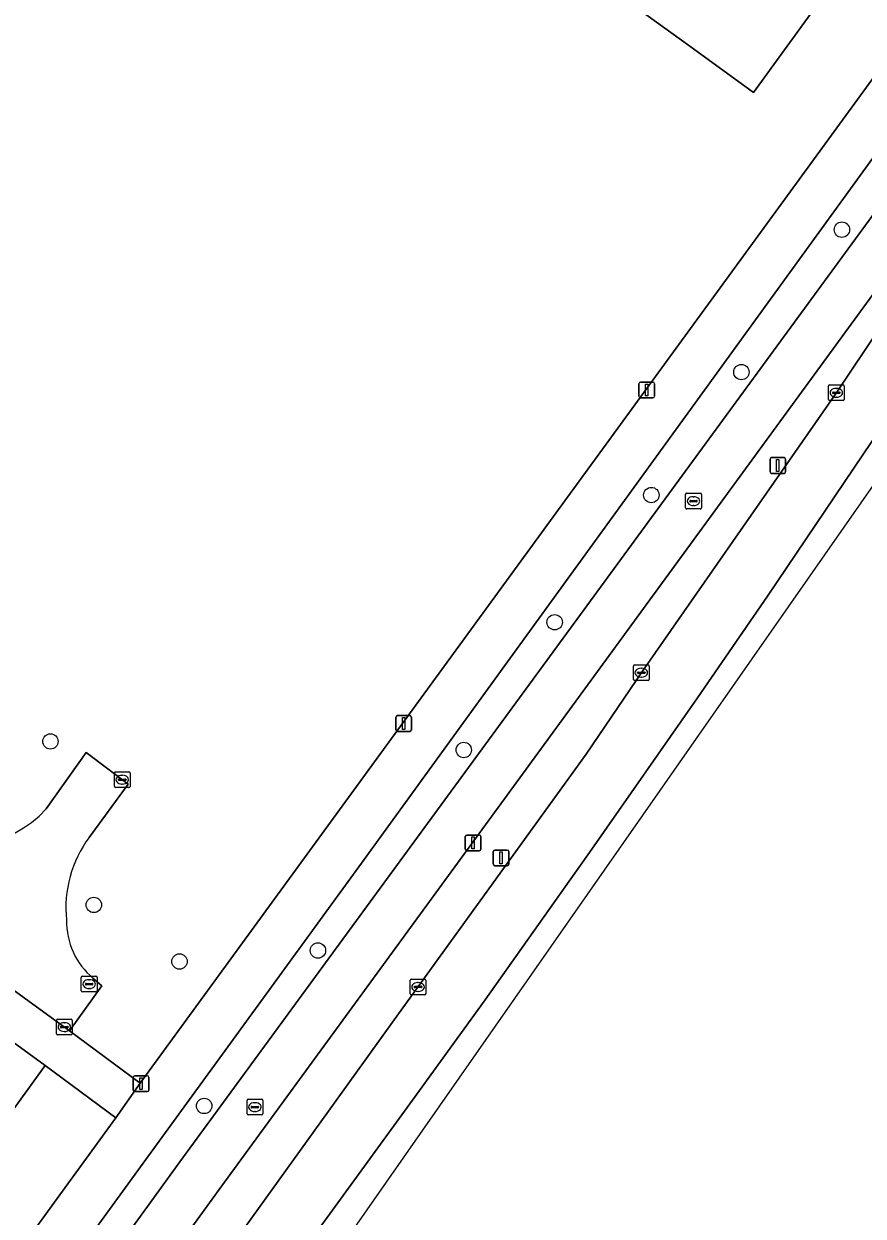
# Model space of a CAD drawing. Extents: x 159674 to 160531, y 382172 to 382904.
# Drawn here: x 160339.1 to 160392.4, y 382539.8 to 382615.6 of the extents above; entities that cross this region are included whole.
import ezdxf

# ---------------------------------------------------------------- set-up
doc = ezdxf.new("R2010")
doc.units = 0
for name, color, linetype in [('IMGEO_Berm_groen', 7, 'Continuous'), ('IMGEO_Boom', 7, 'Continuous'), ('IMGEO_Fietspad_gesloten', 7, 'Continuous'), ('IMGEO_Groenvoorziening', 7, 'Continuous'), ('IMGEO_Kolk', 7, 'Continuous'), ('IMGEO_Lichtmast', 7, 'Continuous'), ('IMGEO_Pand', 7, 'Continuous'), ('IMGEO_Rijbaan_lokaal_gesloten', 7, 'Continuous'), ('IMGEO_Rijbaan_lokaal_open', 7, 'Continuous'), ('IMGEO_Rioolput', 7, 'Continuous'), ('IMGEO_Voetpad_open', 7, 'Continuous')]:
    doc.layers.add(name, color=color, linetype=linetype)

msp = doc.modelspace()

# ---------------------------------------------------------------- linework, layer by layer
at = {"layer": 'IMGEO_Berm_groen'}
for points in [[(160349.002, 382543.246), (160398.827, 382611.342), (160398.73, 382611.41), (160397.047, 382612.59), (160360.539, 382562.246), (160346.84, 382543.397), (160315.294, 382500), (160291.256, 382466.928), (160255.648, 382417.937), (160257.187, 382416.772), (160266.645, 382429.855), (160311.53, 382491.554)], [(160343.873, 382526.012), (160345.353, 382528.03), (160352.635, 382538.399), (160362.897, 382552.659), (160374.83, 382569.169), (160378.396, 382574.452), (160390.705, 382592.122), (160401.931, 382608.929), (160401.131, 382609.485), (160351.662, 382541.731), (160259.615, 382414.865), (160260.653, 382414.245), (160291.094, 382453.563), (160297.701, 382462.662), (160324.815, 382500)]]:
    msp.add_lwpolyline(points, close=True, dxfattribs=at)
at = {"layer": 'IMGEO_Boom'}
for centre in [(160391.077, 382602.514), (160384.688, 382593.459), (160378.963, 382585.641), (160372.818, 382577.557), (160340.769, 382569.979), (160367.041, 382569.435), (160343.525, 382559.584), (160357.77, 382556.689), (160348.972, 382555.988), (160350.538, 382546.804)]:
    msp.add_circle(centre, 0.489, dxfattribs=at)
at = {"layer": 'IMGEO_Fietspad_gesloten'}
msp.add_lwpolyline([(160351.662, 382541.731), (160401.131, 382609.485), (160403.23, 382612.508), (160404.299, 382614.103), (160401.904, 382615.599), (160398.827, 382611.342), (160349.002, 382543.246), (160311.53, 382491.554), (160266.645, 382429.855), (160257.187, 382416.772), (160254.673, 382413.295), (160254.433, 382412.964), (160257.305, 382411.797), (160259.615, 382414.865)], close=True, dxfattribs=at)
at = {"layer": 'IMGEO_Groenvoorziening'}
for points in [[(160399.135, 382620.521), (160394.097, 382624.593), (160390.852, 382620.13), (160391.536, 382619.635), (160385.454, 382611.238), (160381.405, 382614.171), (160371.199, 382621.562), (160356.943, 382631.886), (160360.093, 382636.235), (160363.025, 382640.284), (160363.685, 382639.806), (160368.154, 382645.167), (160368.401, 382645.464), (160368.041, 382645.751), (160367.072, 382646.525), (160363.098, 382641.755), (160342.684, 382657.705), (160337.191, 382650.136), (160341.198, 382647.23), (160341.661, 382647.868), (160350.057, 382641.78), (160339.718, 382627.522), (160329.387, 382613.273)], [(160343.467, 382554.933), (160344.044, 382554.45), (160341.99, 382551.571), (160346.474, 382548.259), (160399.135, 382620.521)], [(160340.489, 382565.698), (160343.047, 382569.265), (160345.707, 382567.262), (160343.23, 382563.874)], [(160344.923, 382546.056), (160340.442, 382549.369), (160334.331, 382540.968)], [(160293.252, 382483.855), (160291.445, 382481.395), (160295.603, 382478.257), (160311.42, 382500), (160344.923, 382546.056)]]:
    msp.add_lwpolyline(points, dxfattribs=at)
for centre, radius, start, end in [((160335.641, 382569.925), 6.432, 231.35073, 318.91108), ((160349.2, 382559.422), 7.447, 143.28752, 186.0987), ((160346.503, 382558.533), 4.709, 178.8031, 229.8558)]:
    msp.add_arc(centre, radius, start, end, dxfattribs=at)
at = {"layer": 'IMGEO_Kolk'}
for p, q in [((160390.219, 382591.719), (160390.219, 382592.571)), ((160390.294, 382592.645), (160391.146, 382592.645)), ((160390.707, 382592.425), (160390.732, 382592.425)), ((160391.22, 382592.571), (160391.22, 382591.719)), ((160391.146, 382591.645), (160390.294, 382591.645)), ((160390.478, 382592.139), (160390.478, 382592.151)), ((160390.916, 382592.102), (160390.518, 382592.102)), ((160390.521, 382592.188), (160390.919, 382592.188)), ((160390.73, 382591.865), (160390.705, 382591.865)), ((160390.962, 382592.151), (160390.962, 382592.139)), ((160377.899, 382574.848), (160378.751, 382574.848)), ((160377.824, 382573.922), (160377.824, 382574.774)), ((160378.083, 382574.342), (160378.083, 382574.354)), ((160378.521, 382574.305), (160378.123, 382574.305)), ((160378.126, 382574.391), (160378.524, 382574.391)), ((160378.312, 382574.628), (160378.337, 382574.628)), ((160378.567, 382574.354), (160378.567, 382574.342)), ((160378.825, 382574.774), (160378.825, 382573.922)), ((160378.751, 382573.848), (160377.899, 382573.848)), ((160378.335, 382574.068), (160378.31, 382574.068)), ((160344.905, 382568.044), (160345.757, 382568.044)), ((160344.83, 382567.118), (160344.83, 382567.97)), ((160345.089, 382567.538), (160345.089, 382567.55)), ((160345.527, 382567.501), (160345.129, 382567.501)), ((160345.132, 382567.587), (160345.53, 382567.587)), ((160345.341, 382567.264), (160345.316, 382567.264)), ((160345.318, 382567.824), (160345.343, 382567.824)), ((160345.573, 382567.55), (160345.573, 382567.538)), ((160345.831, 382567.97), (160345.831, 382567.118)), ((160345.757, 382567.044), (160344.905, 382567.044)), ((160363.632, 382553.943), (160363.632, 382554.795)), ((160363.707, 382554.869), (160364.559, 382554.869)), ((160363.891, 382554.363), (160363.891, 382554.375)), ((160363.934, 382554.412), (160364.332, 382554.412)), ((160364.12, 382554.649), (160364.145, 382554.649)), ((160364.375, 382554.375), (160364.375, 382554.363)), ((160364.633, 382554.795), (160364.633, 382553.943)), ((160364.559, 382553.869), (160363.707, 382553.869)), ((160364.329, 382554.326), (160363.931, 382554.326)), ((160364.143, 382554.089), (160364.118, 382554.089)), ((160341.152, 382551.393), (160341.152, 382552.245)), ((160341.227, 382552.319), (160342.079, 382552.319)), ((160341.64, 382552.099), (160341.665, 382552.099)), ((160342.153, 382552.245), (160342.153, 382551.393)), ((160341.411, 382551.813), (160341.411, 382551.825)), ((160341.849, 382551.776), (160341.451, 382551.776)), ((160341.454, 382551.862), (160341.852, 382551.862)), ((160341.663, 382551.539), (160341.638, 382551.539)), ((160341.895, 382551.825), (160341.895, 382551.813)), ((160342.079, 382551.319), (160341.227, 382551.319))]:
    msp.add_line(p, q, dxfattribs=at)
for points in [[(160390.219, 382591.719), (160390.219, 382592.571)], [(160390.294, 382592.645), (160391.146, 382592.645)], [(160391.22, 382592.571), (160391.22, 382591.719)], [(160391.146, 382591.645), (160390.294, 382591.645)], [(160377.899, 382574.848), (160378.751, 382574.848)], [(160377.824, 382573.922), (160377.824, 382574.774)], [(160378.825, 382574.774), (160378.825, 382573.922)], [(160378.751, 382573.848), (160377.899, 382573.848)], [(160344.905, 382568.044), (160345.757, 382568.044)], [(160344.83, 382567.118), (160344.83, 382567.97)], [(160345.831, 382567.97), (160345.831, 382567.118)], [(160345.757, 382567.044), (160344.905, 382567.044)], [(160363.632, 382553.943), (160363.632, 382554.795)], [(160363.707, 382554.869), (160364.559, 382554.869)], [(160364.633, 382554.795), (160364.633, 382553.943)], [(160364.559, 382553.869), (160363.707, 382553.869)], [(160341.152, 382551.393), (160341.152, 382552.245)], [(160341.227, 382552.319), (160342.079, 382552.319)], [(160342.153, 382552.245), (160342.153, 382551.393)], [(160342.079, 382551.319), (160341.227, 382551.319)]]:
    msp.add_lwpolyline(points, dxfattribs=at)
for centre, radius, start, end in [((160390.296, 382592.569), 0.0765, 91.55205, 178.44795), ((160390.296, 382592.569), 0.0765, 91.55205, 178.44795), ((160391.144, 382592.569), 0.0765, 1.55205, 88.44795), ((160391.144, 382592.569), 0.0765, 1.55205, 88.44795), ((160390.296, 382591.721), 0.0765, 181.55205, 268.44795), ((160390.296, 382591.721), 0.0765, 181.55205, 268.44795), ((160390.518, 382592.148), 0.0403, 85.87752, 175.75265), ((160390.515, 382592.138), 0.0366, 178.93798, 274.71019), ((160390.919, 382592.145), 0.043, 264.86636, 352.45326), ((160390.923, 382592.15), 0.0386, 1.73085, 96.63898), ((160391.144, 382591.721), 0.0765, 271.55205, 358.44795), ((160391.144, 382591.721), 0.0765, 271.55205, 358.44795), ((160377.901, 382574.772), 0.0765, 91.55205, 178.44795), ((160377.901, 382574.772), 0.0765, 91.55205, 178.44795), ((160378.749, 382574.772), 0.0765, 1.55205, 88.44795), ((160378.749, 382574.772), 0.0765, 1.55205, 88.44795), ((160378.123, 382574.351), 0.0403, 85.87752, 175.75265), ((160378.12, 382574.341), 0.0366, 178.93798, 274.71019), ((160378.524, 382574.348), 0.043, 264.86636, 352.45326), ((160378.528, 382574.353), 0.0386, 1.73085, 96.63898), ((160377.901, 382573.924), 0.0765, 181.55205, 268.44795), ((160377.901, 382573.924), 0.0765, 181.55205, 268.44795), ((160378.749, 382573.924), 0.0765, 271.55205, 358.44795), ((160378.749, 382573.924), 0.0765, 271.55205, 358.44795), ((160344.907, 382567.968), 0.0765, 91.55205, 178.44795), ((160344.907, 382567.968), 0.0765, 91.55205, 178.44795), ((160345.755, 382567.968), 0.0765, 1.55205, 88.44795), ((160345.755, 382567.968), 0.0765, 1.55205, 88.44795), ((160345.129, 382567.547), 0.0403, 85.87752, 175.75265), ((160345.126, 382567.537), 0.0366, 178.93798, 274.71019), ((160345.53, 382567.544), 0.043, 264.86636, 352.45326), ((160345.534, 382567.549), 0.0386, 1.73085, 96.63898), ((160344.907, 382567.12), 0.0765, 181.55205, 268.44795), ((160344.907, 382567.12), 0.0765, 181.55205, 268.44795), ((160345.755, 382567.12), 0.0765, 271.55205, 358.44795), ((160345.755, 382567.12), 0.0765, 271.55205, 358.44795), ((160363.709, 382554.793), 0.0765, 91.55205, 178.44795), ((160363.709, 382554.793), 0.0765, 91.55205, 178.44795), ((160363.931, 382554.372), 0.0403, 85.87752, 175.75265), ((160364.336, 382554.374), 0.0386, 1.73085, 96.63898), ((160364.557, 382554.793), 0.0765, 1.55205, 88.44795), ((160364.557, 382554.793), 0.0765, 1.55205, 88.44795), ((160363.709, 382553.945), 0.0765, 181.55205, 268.44795), ((160363.709, 382553.945), 0.0765, 181.55205, 268.44795), ((160363.928, 382554.362), 0.0366, 178.93798, 274.71019), ((160364.332, 382554.369), 0.043, 264.86636, 352.45326), ((160364.557, 382553.945), 0.0765, 271.55205, 358.44795), ((160364.557, 382553.945), 0.0765, 271.55205, 358.44795), ((160341.229, 382552.243), 0.0765, 91.55205, 178.44795), ((160341.229, 382552.243), 0.0765, 91.55205, 178.44795), ((160342.077, 382552.243), 0.0765, 1.55205, 88.44795), ((160342.077, 382552.243), 0.0765, 1.55205, 88.44795), ((160341.229, 382551.395), 0.0765, 181.55205, 268.44795), ((160341.229, 382551.395), 0.0765, 181.55205, 268.44795), ((160341.451, 382551.822), 0.0403, 85.87752, 175.75265), ((160341.448, 382551.812), 0.0366, 178.93798, 274.71019), ((160341.852, 382551.819), 0.043, 264.86636, 352.45326), ((160341.856, 382551.824), 0.0386, 1.73085, 96.63898), ((160342.077, 382551.395), 0.0765, 271.55205, 358.44795), ((160342.077, 382551.395), 0.0765, 271.55205, 358.44795)]:
    msp.add_arc(centre, radius, start, end, dxfattribs=at)
for centre, major_axis, ratio, start_param, end_param in [((160390.706, 382592.145), (-0.387, 0.002), 0.722429, 4.712389, 7.853982), ((160390.731, 382592.145), (-0.39, 0.002), 0.717154, 1.570796, 4.712389), ((160378.311, 382574.348), (-0.387, 0.002), 0.722429, 4.712389, 7.853982), ((160378.336, 382574.348), (-0.39, 0.002), 0.717154, 1.570796, 4.712389), ((160345.317, 382567.544), (-0.387, 0.002), 0.722429, 4.712389, 7.853982), ((160345.342, 382567.544), (-0.39, 0.002), 0.717154, 1.570796, 4.712389), ((160364.119, 382554.369), (-0.387, 0.002), 0.722429, 4.712389, 7.853982), ((160364.144, 382554.369), (-0.39, 0.002), 0.717154, 1.570796, 4.712389), ((160341.639, 382551.819), (-0.387, 0.002), 0.722429, 4.712389, 7.853982), ((160341.664, 382551.819), (-0.39, 0.002), 0.717154, 1.570796, 4.712389)]:
    msp.add_ellipse(centre, major_axis=major_axis, ratio=ratio, start_param=start_param, end_param=end_param, dxfattribs=at)
at = {"layer": 'IMGEO_Lichtmast'}
for p, q in [((160378.175, 382591.92), (160378.175, 382592.72)), ((160378.175, 382592.72), (160378.175, 382591.92)), ((160378.275, 382592.82), (160379.065, 382592.82)), ((160379.065, 382592.82), (160378.275, 382592.82)), ((160379.165, 382592.72), (160379.165, 382591.92)), ((160379.165, 382591.92), (160379.165, 382592.72)), ((160379.065, 382591.82), (160378.275, 382591.82)), ((160378.275, 382591.82), (160379.065, 382591.82)), ((160386.506, 382587.123), (160386.506, 382587.923)), ((160386.506, 382587.923), (160386.506, 382587.123)), ((160386.606, 382588.023), (160387.396, 382588.023)), ((160387.396, 382588.023), (160386.606, 382588.023)), ((160387.496, 382587.923), (160387.496, 382587.123)), ((160387.496, 382587.123), (160387.496, 382587.923)), ((160387.396, 382587.023), (160386.606, 382587.023)), ((160386.606, 382587.023), (160387.396, 382587.023)), ((160362.725, 382570.719), (160362.725, 382571.519)), ((160362.725, 382571.519), (160362.725, 382570.719)), ((160362.825, 382571.619), (160363.615, 382571.619)), ((160363.615, 382571.619), (160362.825, 382571.619)), ((160363.715, 382571.519), (160363.715, 382570.719)), ((160363.715, 382570.719), (160363.715, 382571.519)), ((160363.615, 382570.619), (160362.825, 382570.619)), ((160362.825, 382570.619), (160363.615, 382570.619)), ((160367.133, 382563.129), (160367.133, 382563.929)), ((160367.133, 382563.929), (160367.133, 382563.129)), ((160367.233, 382564.029), (160368.023, 382564.029)), ((160368.023, 382564.029), (160367.233, 382564.029)), ((160368.123, 382563.929), (160368.123, 382563.129)), ((160368.123, 382563.129), (160368.123, 382563.929)), ((160368.023, 382563.029), (160367.233, 382563.029)), ((160367.233, 382563.029), (160368.023, 382563.029)), ((160368.918, 382562.176), (160368.918, 382562.976)), ((160368.918, 382562.976), (160368.918, 382562.176)), ((160369.018, 382563.076), (160369.808, 382563.076)), ((160369.808, 382563.076), (160369.018, 382563.076)), ((160369.908, 382562.976), (160369.908, 382562.176)), ((160369.908, 382562.176), (160369.908, 382562.976)), ((160369.808, 382562.076), (160369.018, 382562.076)), ((160369.018, 382562.076), (160369.808, 382562.076)), ((160346.036, 382547.818), (160346.036, 382548.618)), ((160346.036, 382548.618), (160346.036, 382547.818)), ((160346.136, 382548.718), (160346.926, 382548.718)), ((160346.926, 382548.718), (160346.136, 382548.718)), ((160347.026, 382548.618), (160347.026, 382547.818)), ((160347.026, 382547.818), (160347.026, 382548.618)), ((160346.926, 382547.718), (160346.136, 382547.718)), ((160346.136, 382547.718), (160346.926, 382547.718))]:
    msp.add_line(p, q, dxfattribs=at)
for points in [[(160378.595, 382592.695), (160378.745, 382592.695), (160378.745, 382591.945), (160378.595, 382591.945), (160378.595, 382592.695)], [(160386.926, 382587.898), (160387.076, 382587.898), (160387.076, 382587.148), (160386.926, 382587.148), (160386.926, 382587.898)], [(160363.145, 382571.494), (160363.295, 382571.494), (160363.295, 382570.744), (160363.145, 382570.744), (160363.145, 382571.494)], [(160367.553, 382563.904), (160367.703, 382563.904), (160367.703, 382563.154), (160367.553, 382563.154), (160367.553, 382563.904)], [(160369.338, 382562.951), (160369.488, 382562.951), (160369.488, 382562.201), (160369.338, 382562.201), (160369.338, 382562.951)], [(160346.456, 382548.593), (160346.606, 382548.593), (160346.606, 382547.843), (160346.456, 382547.843), (160346.456, 382548.593)]]:
    msp.add_lwpolyline(points, dxfattribs=at)
for centre, start, end in [((160378.275, 382592.72), 90, 180), ((160378.275, 382592.72), 90, 180), ((160379.065, 382592.72), 0, 90), ((160379.065, 382592.72), 360, 90), ((160378.275, 382591.92), 180, 270), ((160378.275, 382591.92), 180, 270), ((160379.065, 382591.92), 270, 0), ((160379.065, 382591.92), 270, 0), ((160386.606, 382587.923), 90, 180), ((160386.606, 382587.923), 90, 180), ((160387.396, 382587.923), 0, 90), ((160387.396, 382587.923), 360, 90), ((160386.606, 382587.123), 180, 270), ((160386.606, 382587.123), 180, 270), ((160387.396, 382587.123), 270, 0), ((160387.396, 382587.123), 270, 0), ((160362.825, 382571.519), 90, 180), ((160362.825, 382571.519), 90, 180), ((160363.615, 382571.519), 0, 90), ((160363.615, 382571.519), 360, 90), ((160362.825, 382570.719), 180, 270), ((160362.825, 382570.719), 180, 270), ((160363.615, 382570.719), 270, 0), ((160363.615, 382570.719), 270, 0), ((160367.233, 382563.929), 90, 180), ((160367.233, 382563.929), 90, 180), ((160368.023, 382563.929), 0, 90), ((160368.023, 382563.929), 360, 90), ((160367.233, 382563.129), 180, 270), ((160367.233, 382563.129), 180, 270), ((160368.023, 382563.129), 270, 0), ((160368.023, 382563.129), 270, 0), ((160369.018, 382562.976), 90, 180), ((160369.018, 382562.976), 90, 180), ((160369.808, 382562.976), 0, 90), ((160369.808, 382562.976), 360, 90), ((160369.018, 382562.176), 180, 270), ((160369.018, 382562.176), 180, 270), ((160369.808, 382562.176), 270, 0), ((160369.808, 382562.176), 270, 0), ((160346.136, 382548.618), 90, 180), ((160346.136, 382548.618), 90, 180), ((160346.926, 382548.618), 0, 90), ((160346.926, 382548.618), 360, 90), ((160346.136, 382547.818), 180, 270), ((160346.136, 382547.818), 180, 270), ((160346.926, 382547.818), 270, 0), ((160346.926, 382547.818), 270, 0)]:
    msp.add_arc(centre, 0.1, start, end, dxfattribs=at)
at = {"layer": 'IMGEO_Pand'}
for points in [[(160371.199, 382621.562), (160381.405, 382614.171), (160385.454, 382611.238), (160391.536, 382619.635), (160390.852, 382620.13), (160386.216, 382623.488), (160383.956, 382625.125), (160381.138, 382627.166), (160377.281, 382629.959)], [(160326.208, 382559.722), (160320.097, 382551.321), (160330.288, 382543.909), (160334.331, 382540.968), (160340.442, 382549.369), (160334.533, 382553.667), (160332.008, 382555.503), (160329.295, 382557.477)]]:
    msp.add_lwpolyline(points, close=True, dxfattribs=at)
at = {"layer": 'IMGEO_Rijbaan_lokaal_gesloten'}
msp.add_lwpolyline([(160338.352, 382512.2), (160363.785, 382547.168), (160368.394, 382553.547), (160375.19, 382563.12), (160381.894, 382572.757), (160386.34, 382579.205), (160392.452, 382588.267), (160403.96, 382605.241), (160404.808, 382606.478), (160401.931, 382608.929), (160390.705, 382592.122), (160378.396, 382574.452), (160374.83, 382569.169), (160362.897, 382552.659), (160352.635, 382538.399), (160345.353, 382528.03), (160343.873, 382526.012), (160324.815, 382500)], dxfattribs=at)
msp.add_lwpolyline([(160265.215, 382410.896), (160356.278, 382533.594), (160406.309, 382605.199), (160404.808, 382606.478), (160403.96, 382605.241), (160392.452, 382588.267), (160386.34, 382579.205), (160381.894, 382572.757), (160375.19, 382563.12), (160368.394, 382553.547), (160363.785, 382547.168), (160338.352, 382512.2), (160312.946, 382477.26), (160301.422, 382461.465), (160294.406, 382451.971), (160280.167, 382433.302), (160272.383, 382423.339), (160263.586, 382412.092)], close=True, dxfattribs=at)
at = {"layer": 'IMGEO_Rijbaan_lokaal_open'}
for points in [[(160293.086, 382587.159), (160313.617, 382572.218), (160341.99, 382551.571), (160344.044, 382554.45), (160343.467, 382554.933)], [(160343.23, 382563.874), (160345.707, 382567.262), (160343.047, 382569.265), (160340.489, 382565.698)]]:
    msp.add_lwpolyline(points, dxfattribs=at)
for centre, radius, start, end in [((160335.641, 382569.925), 6.432, 231.35073, 318.91108), ((160349.2, 382559.422), 7.447, 143.28752, 186.0987), ((160346.503, 382558.533), 4.709, 178.8031, 229.8558)]:
    msp.add_arc(centre, radius, start, end, dxfattribs=at)
at = {"layer": 'IMGEO_Rioolput'}
for p, q in [((160381.143, 382584.83), (160381.143, 382585.682)), ((160381.218, 382585.756), (160382.07, 382585.756)), ((160381.631, 382585.536), (160381.656, 382585.536)), ((160382.144, 382585.682), (160382.144, 382584.83)), ((160382.07, 382584.756), (160381.218, 382584.756)), ((160381.402, 382585.25), (160381.402, 382585.262)), ((160381.84, 382585.213), (160381.442, 382585.213)), ((160381.445, 382585.299), (160381.843, 382585.299)), ((160381.654, 382584.976), (160381.629, 382584.976)), ((160381.886, 382585.262), (160381.886, 382585.25)), ((160342.73, 382554.124), (160342.73, 382554.976)), ((160342.805, 382555.05), (160343.657, 382555.05)), ((160342.989, 382554.544), (160342.989, 382554.556)), ((160343.427, 382554.507), (160343.029, 382554.507)), ((160343.032, 382554.593), (160343.43, 382554.593)), ((160343.218, 382554.83), (160343.243, 382554.83)), ((160343.473, 382554.556), (160343.473, 382554.544)), ((160343.731, 382554.976), (160343.731, 382554.124)), ((160343.657, 382554.05), (160342.805, 382554.05)), ((160343.241, 382554.27), (160343.216, 382554.27)), ((160353.263, 382546.305), (160353.263, 382547.157)), ((160353.338, 382547.231), (160354.19, 382547.231)), ((160353.751, 382547.011), (160353.776, 382547.011)), ((160354.264, 382547.157), (160354.264, 382546.305)), ((160354.19, 382546.231), (160353.338, 382546.231)), ((160353.522, 382546.725), (160353.522, 382546.737)), ((160353.96, 382546.688), (160353.562, 382546.688)), ((160353.565, 382546.774), (160353.963, 382546.774)), ((160353.774, 382546.451), (160353.749, 382546.451)), ((160354.006, 382546.737), (160354.006, 382546.725))]:
    msp.add_line(p, q, dxfattribs=at)
for points in [[(160381.143, 382584.83), (160381.143, 382585.682)], [(160381.218, 382585.756), (160382.07, 382585.756)], [(160382.144, 382585.682), (160382.144, 382584.83)], [(160382.07, 382584.756), (160381.218, 382584.756)], [(160342.73, 382554.124), (160342.73, 382554.976)], [(160342.805, 382555.05), (160343.657, 382555.05)], [(160343.731, 382554.976), (160343.731, 382554.124)], [(160343.657, 382554.05), (160342.805, 382554.05)], [(160353.263, 382546.305), (160353.263, 382547.157)], [(160353.338, 382547.231), (160354.19, 382547.231)], [(160354.264, 382547.157), (160354.264, 382546.305)], [(160354.19, 382546.231), (160353.338, 382546.231)]]:
    msp.add_lwpolyline(points, dxfattribs=at)
for centre, radius, start, end in [((160381.22, 382585.68), 0.0765, 91.55205, 178.44795), ((160381.22, 382585.68), 0.0765, 91.55205, 178.44795), ((160382.068, 382585.68), 0.0765, 1.55205, 88.44795), ((160382.068, 382585.68), 0.0765, 1.55205, 88.44795), ((160381.22, 382584.832), 0.0765, 181.55205, 268.44795), ((160381.22, 382584.832), 0.0765, 181.55205, 268.44795), ((160381.442, 382585.259), 0.0403, 85.87752, 175.75265), ((160381.439, 382585.249), 0.0366, 178.93798, 274.71019), ((160381.843, 382585.256), 0.043, 264.86636, 352.45326), ((160381.847, 382585.261), 0.0386, 1.73085, 96.63898), ((160382.068, 382584.832), 0.0765, 271.55205, 358.44795), ((160382.068, 382584.832), 0.0765, 271.55205, 358.44795), ((160342.807, 382554.974), 0.0765, 91.55205, 178.44795), ((160342.807, 382554.974), 0.0765, 91.55205, 178.44795), ((160343.029, 382554.553), 0.0403, 85.87752, 175.75265), ((160343.026, 382554.543), 0.0366, 178.93798, 274.71019), ((160343.43, 382554.55), 0.043, 264.86636, 352.45326), ((160343.434, 382554.555), 0.0386, 1.73085, 96.63898), ((160343.655, 382554.974), 0.0765, 1.55205, 88.44795), ((160343.655, 382554.974), 0.0765, 1.55205, 88.44795), ((160342.807, 382554.126), 0.0765, 181.55205, 268.44795), ((160342.807, 382554.126), 0.0765, 181.55205, 268.44795), ((160343.655, 382554.126), 0.0765, 271.55205, 358.44795), ((160343.655, 382554.126), 0.0765, 271.55205, 358.44795), ((160353.34, 382547.155), 0.0765, 91.55205, 178.44795), ((160353.34, 382547.155), 0.0765, 91.55205, 178.44795), ((160354.188, 382547.155), 0.0765, 1.55205, 88.44795), ((160354.188, 382547.155), 0.0765, 1.55205, 88.44795), ((160353.34, 382546.307), 0.0765, 181.55205, 268.44795), ((160353.34, 382546.307), 0.0765, 181.55205, 268.44795), ((160353.562, 382546.734), 0.0403, 85.87752, 175.75265), ((160353.559, 382546.724), 0.0366, 178.93798, 274.71019), ((160353.963, 382546.731), 0.043, 264.86636, 352.45326), ((160353.967, 382546.736), 0.0386, 1.73085, 96.63898), ((160354.188, 382546.307), 0.0765, 271.55205, 358.44795), ((160354.188, 382546.307), 0.0765, 271.55205, 358.44795)]:
    msp.add_arc(centre, radius, start, end, dxfattribs=at)
for centre, major_axis, ratio, start_param, end_param in [((160381.63, 382585.256), (-0.387, 0.002), 0.722429, 4.712389, 7.853982), ((160381.655, 382585.256), (-0.39, 0.002), 0.717154, 1.570796, 4.712389), ((160343.217, 382554.55), (-0.387, 0.002), 0.722429, 4.712389, 7.853982), ((160343.242, 382554.55), (-0.39, 0.002), 0.717154, 1.570796, 4.712389), ((160353.75, 382546.731), (-0.387, 0.002), 0.722429, 4.712389, 7.853982), ((160353.775, 382546.731), (-0.39, 0.002), 0.717154, 1.570796, 4.712389)]:
    msp.add_ellipse(centre, major_axis=major_axis, ratio=ratio, start_param=start_param, end_param=end_param, dxfattribs=at)
at = {"layer": 'IMGEO_Voetpad_open'}
for points in [[(160401.023, 382623.483), (160399.135, 382620.521), (160346.474, 382548.259), (160344.923, 382546.056), (160311.42, 382500), (160295.603, 382478.257), (160293.955, 382476.039), (160288.608, 382468.68), (160248.967, 382414.122), (160246.396, 382412.259)], [(160254.433, 382412.964), (160254.673, 382413.295), (160257.187, 382416.772), (160255.648, 382417.937), (160291.256, 382466.928), (160315.294, 382500), (160346.84, 382543.397), (160360.539, 382562.246), (160397.047, 382612.59)], [(160311.658, 382572.109), (160313.791, 382570.579), (160312.894, 382569.405), (160317.558, 382566.013), (160318.431, 382567.266), (160321.094, 382565.384), (160320.177, 382564.108), (160322.918, 382562.114), (160323.808, 382563.387), (160330.237, 382558.731), (160329.295, 382557.477), (160332.008, 382555.503), (160332.951, 382556.772), (160335.437, 382554.991), (160334.533, 382553.667), (160340.442, 382549.369), (160344.923, 382546.056), (160346.474, 382548.259), (160341.99, 382551.571), (160313.617, 382572.218)]]:
    msp.add_lwpolyline(points, dxfattribs=at)

doc.saveas('drawing.dxf')
